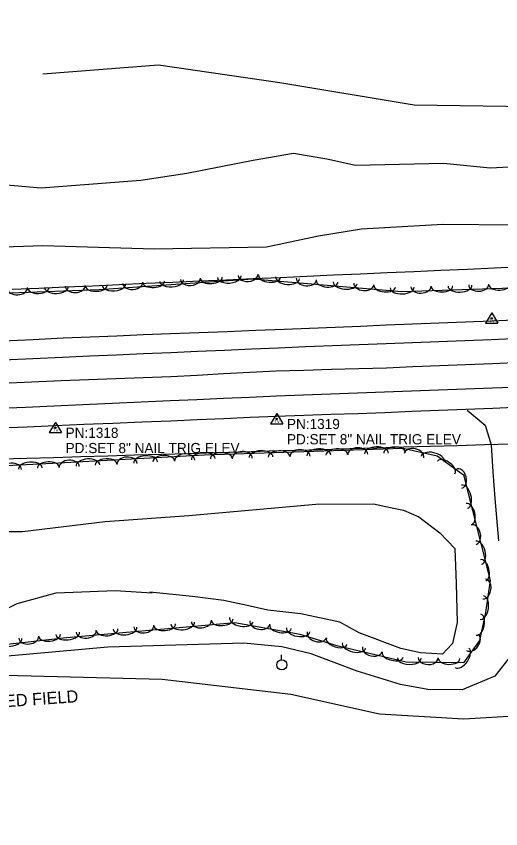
# Model space of a CAD drawing. Extents: x 1441650 to 1491889, y 345904 to 358319.
# Drawn here: x 1482912.6 to 1483151, y 345903.7 to 346303.1 of the extents above; entities that cross this region are included whole.
import ezdxf

# ---------------------------------------------------------------- set-up
doc = ezdxf.new("R2010")
doc.units = 0
for name, color, linetype in [('S_EDGE_PAVEMENT', 7, 'Continuous'), ('S_GRAVEL_ROAD', 7, 'Continuous'), ('S_MISC_BOUNDARY', 7, 'Continuous'), ('S_MISC_BOUNDARY_ANNOT', 7, 'Continuous'), ('S_PAVEMENT_CROWN', 7, 'Continuous'), ('S_SECONDARY_CTL', 7, 'Continuous'), ('S_SECONDARY_CTL_ANNOT', 7, 'Continuous'), ('S_SHOULDER', 7, 'Continuous'), ('S_STREAM', 7, 'Continuous'), ('S_TRAILS', 7, 'Continuous'), ('S_TREE', 7, 'Continuous'), ('S_UTILITY_POLE', 7, 'Continuous')]:
    doc.layers.add(name, color=color, linetype=linetype)

msp = doc.modelspace()

# ---------------------------------------------------------------- linework, layer by layer
at = {"layer": 'S_EDGE_PAVEMENT'}
for points in [[(1482906.11, 346134.2), (1482920.72, 346134.88), (1482935.33, 346135.55), (1482948.64, 346136.13), (1482961.94, 346136.7), (1482975.25, 346137.28), (1482988.56, 346137.85), (1483001.81, 346138.43), (1483015.06, 346139.02), (1483028.31, 346139.6), (1483041.56, 346140.19), (1483054.83, 346140.71), (1483068.11, 346141.23), (1483081.38, 346141.75), (1483094.66, 346142.27), (1483107.55, 346142.76), (1483120.44, 346143.24), (1483133.33, 346143.73), (1483146.22, 346144.22), (1483160.72, 346144.8)], [(1482903.66, 346110.39), (1482917.37, 346111), (1482931.08, 346111.61), (1482945.39, 346112.25), (1482959.7, 346112.89), (1482974.01, 346113.53), (1482988.32, 346114.17), (1483001.41, 346114.75), (1483014.5, 346115.32), (1483027.59, 346115.89), (1483040.68, 346116.47), (1483058.4, 346117.11), (1483076.12, 346117.76), (1483093.8, 346118.43), (1483111.49, 346119.11), (1483129.17, 346119.78), (1483146.86, 346120.45), (1483160.86, 346120.95)]]:
    msp.add_lwpolyline(points, dxfattribs=at)
at = {"layer": 'S_GRAVEL_ROAD'}
msp.add_lwpolyline([(1483134.38, 346109.51), (1483143.36, 346102.07), (1483146.25, 346092.4), (1483147.15, 346079.24), (1483148.06, 346066.09), (1483149.89, 346045.18)], dxfattribs=at)
at = {"layer": 'S_MISC_BOUNDARY'}
msp.add_lwpolyline([(1482799.4, 345960.94), (1482900.37, 345979.31), (1482984.42, 345977.18), (1483047.64, 345969.8), (1483091.32, 345960.2), (1483132.79, 345957.73), (1483179.79, 345960.5), (1483269, 345973.42), (1483353.52, 345993.94), (1483415.12, 346016.24), (1483479.03, 346022.98), (1483531.22, 346019.61), (1483627.59, 346014.94), (1483659.25, 346014.75), (1483721.08, 346022.38)], dxfattribs=at)
at = {"layer": 'S_PAVEMENT_CROWN'}
msp.add_lwpolyline([(1482905.56, 346122.7), (1482920.09, 346123.38), (1482934.61, 346124.05), (1482948.11, 346124.56), (1482961.6, 346125.07), (1482975.1, 346125.57), (1482988.6, 346126.08), (1483001.58, 346126.76), (1483014.56, 346127.44), (1483027.53, 346128.13), (1483040.51, 346128.81), (1483054.08, 346129.19), (1483067.64, 346129.56), (1483081.2, 346129.94), (1483094.77, 346130.32), (1483107.79, 346130.86), (1483120.82, 346131.4), (1483133.84, 346131.95), (1483146.86, 346132.49), (1483161.14, 346132.99)], dxfattribs=at)
at = {"layer": 'S_SECONDARY_CTL'}
for p, q in [((1483146.53, 346157.24), (1483143.52, 346152.28)), ((1483146.53, 346157.24), (1483149.48, 346152.28)), ((1483143.52, 346152.28), (1483149.48, 346152.28)), ((1483040.77, 346107.79), (1483037.76, 346102.83)), ((1483040.77, 346107.79), (1483043.72, 346102.83)), ((1482931.86, 346103.47), (1482928.85, 346098.51)), ((1482931.86, 346103.47), (1482934.81, 346098.51)), ((1483037.76, 346102.83), (1483043.72, 346102.83)), ((1482928.85, 346098.51), (1482934.81, 346098.51))]:
    msp.add_line(p, q, dxfattribs=at)
for centre, radius in [((1483146.53, 346154.62), 0.311), ((1483146.53, 346154.62), 0.183), ((1483146.53, 346154.62), 0.103), ((1483040.77, 346105.18), 0.311), ((1483040.77, 346105.18), 0.183), ((1483040.77, 346105.18), 0.103), ((1482931.86, 346100.86), 0.311), ((1482931.86, 346100.86), 0.183), ((1482931.86, 346100.86), 0.103)]:
    msp.add_circle(centre, radius, dxfattribs=at)
at = {"layer": 'S_SHOULDER'}
for points in [[(1482906.18, 346143.48), (1482920.94, 346144.25), (1482935.7, 346145.02), (1482948.89, 346145.54), (1482962.08, 346146.07), (1482975.27, 346146.6), (1482988.46, 346147.13), (1483002.45, 346147.67), (1483016.43, 346148.21), (1483030.42, 346148.76), (1483044.41, 346149.3), (1483056.95, 346149.81), (1483069.49, 346150.33), (1483082.04, 346150.84), (1483094.58, 346151.36), (1483107.58, 346151.86), (1483120.58, 346152.37), (1483133.57, 346152.87), (1483146.57, 346153.37), (1483160.95, 346154.04)], [(1482904.24, 346100.78), (1482917.96, 346101.36), (1482931.67, 346101.93), (1482945.91, 346102.52), (1482960.14, 346103.11), (1482974.37, 346103.7), (1482988.6, 346104.29), (1483001.62, 346104.85), (1483014.65, 346105.41), (1483027.67, 346105.97), (1483040.69, 346106.53), (1483054.01, 346106.99), (1483067.32, 346107.45), (1483080.63, 346107.91), (1483093.95, 346108.38), (1483107.22, 346108.91), (1483120.5, 346109.44), (1483133.77, 346109.98), (1483147.05, 346110.51), (1483160.93, 346111.08)]]:
    msp.add_lwpolyline(points, dxfattribs=at)
at = {"layer": 'S_STREAM'}
for points in [[(1482925.65, 346274.87), (1482982.61, 346279.25), (1483042.21, 346270.46), (1483108.41, 346259.63), (1483176.17, 346258.58), (1483226.33, 346258.54), (1483287.47, 346258.01), (1483331.78, 346254.32), (1483345.54, 346261.39), (1483362.37, 346269.83), (1483389.68, 346268.58), (1483421.8, 346271.05), (1483474.61, 346275.01), (1483516.69, 346279.44), (1483576.49, 346278.4), (1483594.72, 346281.37), (1483616.44, 346285.62), (1483638.01, 346289.1), (1483657.81, 346289.51), (1483681.21, 346294.46), (1483709.47, 346299.15), (1483754.71, 346303.1)], [(1483161.44, 346229.28), (1483145.77, 346228.44), (1483122.85, 346230.71), (1483079.54, 346229.81), (1483065.33, 346232.93), (1483048.97, 346235.61), (1483029.22, 346232.25), (1482996.57, 346225.76), (1482973.81, 346222.3), (1482924.84, 346218.62), (1482894.27, 346221.27), (1482859.29, 346228.74), (1482837.43, 346231.38), (1482818.77, 346229.59)], [(1482819.48, 346187.14), (1482872.87, 346188.57), (1482925.67, 346190.42), (1482980.49, 346188.78), (1483035.78, 346189.82), (1483061.31, 346195.09), (1483082.45, 346198.65), (1483122.52, 346200.89), (1483158, 346200.61), (1483211.01, 346200.54), (1483253.54, 346203.56), (1483287.57, 346204.4), (1483332.85, 346207.28), (1483385.42, 346210.66), (1483452.69, 346215.64), (1483481.03, 346221.03), (1483552.8, 346224.52), (1483606.06, 346223.46), (1483648.97, 346225.94), (1483672.92, 346226.71), (1483704.96, 346228.67), (1483742.66, 346226.04)], [(1482886.64, 346049.87), (1482915.68, 346049.83), (1482956.34, 346054.73), (1482997.49, 346057.66), (1483059.96, 346063.34), (1483088.42, 346063.5), (1483096.74, 346061.67), (1483103.14, 346060.27), (1483110.59, 346057), (1483120.93, 346049.23), (1483128.31, 346041.41), (1483129.12, 346024.28), (1483129.58, 346005.13), (1483127.31, 345994.77), (1483122.29, 345989.48), (1483111.53, 345990.13), (1483101.86, 345992.25), (1483081.36, 346000), (1483071.77, 346005.22), (1483052.64, 346009.41), (1483036.29, 346011.17), (1483026.17, 346013.4), (1483014.79, 346015.89), (1482999.38, 346017.83), (1482978.25, 346020)], [(1482899.51, 346007.97), (1482912.95, 346014.37), (1482932.29, 346019.66), (1482961.2, 346020.85), (1482979.44, 346019.64)]]:
    msp.add_lwpolyline(points, dxfattribs=at)
at = {"layer": 'S_TRAILS'}
msp.add_lwpolyline([(1483156.58, 346042.09), (1483157.49, 346002.49), (1483155.77, 345988.54), (1483148.13, 345978.69), (1483132.02, 345972.07), (1483115.15, 345972.13), (1483101.7, 345974.68), (1483080.29, 345981.17), (1483057.63, 345989.78), (1483043.27, 345993.13), (1483024.53, 345994.97), (1482957.6, 345993.01), (1482882.49, 345986.23), (1482833.29, 345978.65), (1482795.72, 345969.69), (1482775.8, 345961.31), (1482759.52, 345949.83), (1482746.93, 345936.44), (1482739.52, 345918.21), (1482736.08, 345903.73)], dxfattribs=at)
at = {"layer": 'S_TREE'}
for points in [[(1483712.4, 346195.85), (1483643.32, 346197.72), (1483532.22, 346195.78), (1483440.62, 346194.12), (1483362, 346184.18), (1483279.56, 346174.96), (1483186.53, 346170.39), (1483102.28, 346167.68), (1483028.86, 346173.81), (1482953.41, 346168.69), (1482900.82, 346166.73), (1482884.69, 346170.27)], [(1482910.5, 346168.91), (1482923.69, 346169.49), (1482936.87, 346170.07), (1482950.06, 346170.66), (1482963.25, 346171.24), (1482976.43, 346171.83), (1482989.62, 346172.41), (1483002.81, 346173), (1483015.99, 346173.58), (1483029.18, 346174.17), (1483042.37, 346174.75), (1483055.55, 346175.34), (1483068.74, 346175.92), (1483081.93, 346176.51), (1483095.11, 346177.09), (1483108.3, 346177.68), (1483121.49, 346178.26), (1483134.67, 346178.85), (1483147.86, 346179.43), (1483161.05, 346180.02)], [(1482910.5, 346168.91), (1482923.69, 346169.49), (1482936.87, 346170.07), (1482950.06, 346170.66), (1482963.25, 346171.24), (1482976.43, 346171.83), (1482989.62, 346172.41), (1483002.81, 346173), (1483015.99, 346173.58), (1483029.18, 346174.17), (1483042.37, 346174.75), (1483055.55, 346175.34), (1483068.74, 346175.92), (1483081.93, 346176.51), (1483095.11, 346177.09), (1483108.3, 346177.68), (1483121.49, 346178.26), (1483134.67, 346178.85), (1483147.86, 346179.43), (1483161.05, 346180.02)], [(1482904.6, 346085.5), (1482917.85, 346085.89), (1482931.09, 346086.28), (1482944.33, 346086.68), (1482957.57, 346087.07), (1482970.82, 346087.46), (1482984.06, 346087.85), (1482997.3, 346088.25), (1483010.54, 346088.64), (1483023.79, 346089.03), (1483037.03, 346089.42), (1483050.27, 346089.82), (1483063.51, 346090.21), (1483076.76, 346090.6), (1483090, 346090.99), (1483103.24, 346091.38), (1483116.48, 346091.78), (1483129.73, 346092.17), (1483142.97, 346092.56), (1483156.21, 346092.95)], [(1482904.61, 346085.5), (1482917.85, 346085.89), (1482931.09, 346086.28), (1482944.33, 346086.68), (1482957.57, 346087.07), (1482970.82, 346087.46), (1482984.06, 346087.85), (1482997.3, 346088.25), (1483010.54, 346088.64), (1483023.79, 346089.03), (1483037.03, 346089.42), (1483050.27, 346089.82), (1483063.51, 346090.21), (1483076.76, 346090.6), (1483090, 346090.99), (1483103.24, 346091.38), (1483116.48, 346091.78), (1483129.73, 346092.17), (1483142.97, 346092.56), (1483156.21, 346092.95)], [(1482820.02, 346077.87), (1482930.39, 346083.43), (1483005.28, 346087.52), (1483102.99, 346090.74), (1483119.66, 346087.1), (1483132.65, 346077.69), (1483145.78, 346025.74), (1483143.52, 346010.03), (1483140.49, 345996.25), (1483132.71, 345985.21), (1483104.52, 345985.6), (1483070.92, 345993.48), (1483052.22, 345999.17), (1483020.16, 346004.9), (1482983.56, 346001.71), (1482937.27, 345997.59), (1482893.47, 345992.73), (1482851.54, 345989.36), (1482812.98, 345987.97)]]:
    msp.add_lwpolyline(points, dxfattribs=at)
for centre, major_axis, ratio, start_param, end_param in [((1482969.91, 346172.13), (4.94, 0.33), 0.667469, 3.14241, 6.284003), ((1482980.21, 346172.58), (5.33, 0.36), 0.526622, 3.142088, 6.28368), ((1482989.05, 346173.18), (5.85, 0.4), 0.535758, 3.142103, 6.283696), ((1482998.27, 346174.06), (4.94, 0.33), 0.667469, 3.14241, 6.284003), ((1483008.57, 346174.51), (5.33, 0.36), 0.526622, 3.142088, 6.28368), ((1483017.42, 346175.11), (5.85, 0.4), 0.535758, 3.142103, 6.283696), ((1483026.64, 346175.99), (4.94, 0.33), 0.667469, 3.14241, 6.284003), ((1483037.23, 346175.19), (5.33, -0.44), 0.526793, 3.141593, 6.283185), ((1483046.07, 346174.45), (5.85, -0.49), 0.535932, 3.141593, 6.283185), ((1483055.32, 346173.93), (4.94, -0.41), 0.667685, 3.141593, 6.283185), ((1483065.56, 346172.82), (5.33, -0.44), 0.526793, 3.141593, 6.283185), ((1483074.4, 346172.08), (5.85, -0.49), 0.535932, 3.141593, 6.283185), ((1482913.2, 346169.51), (4.95, 0.19), 0.667451, 3.140459, 6.282051), ((1482923.5, 346169.64), (5.34, 0.2), 0.526609, 3.140906, 6.282499), ((1482932.36, 346169.97), (5.86, 0.22), 0.535745, 3.140885, 6.282477), ((1482941.6, 346170.57), (4.95, 0.19), 0.667451, 3.140459, 6.282051), ((1482951.91, 346170.7), (5.34, 0.2), 0.526609, 3.140906, 6.282499), ((1482960.69, 346171.25), (5.85, 0.4), 0.535758, 3.142103, 6.283696), ((1483083.65, 346171.57), (4.94, -0.41), 0.667685, 3.141593, 6.283185), ((1483093.89, 346170.45), (5.33, -0.44), 0.526793, 3.141593, 6.283185), ((1483102.49, 346169.75), (5.87, 0.19), 0.535741, 3.141593, 6.283185), ((1483111.74, 346170.31), (4.95, 0.16), 0.667447, 3.141593, 6.283185), ((1483122.04, 346170.38), (5.34, 0.17), 0.526605, 3.141593, 6.283185), ((1483130.9, 346170.67), (5.87, 0.19), 0.535741, 3.141593, 6.283185), ((1483140.15, 346171.22), (4.95, 0.16), 0.667447, 3.141593, 6.283185), ((1483150.46, 346171.3), (5.34, 0.17), 0.526605, 3.141593, 6.283185), ((1483004.66, 346085.37), (-5.86, -0.32), 0.547587, 3.141585, 6.283177), ((1483013.48, 346085.68), (-5.34, -0.18), 0.538234, 3.141593, 6.283185), ((1483023.79, 346085.76), (-4.95, -0.16), 0.682186, 3.141593, 6.283185), ((1483033.03, 346086.32), (-5.87, -0.19), 0.547572, 3.141593, 6.283185), ((1483041.89, 346086.61), (-5.34, -0.18), 0.538234, 3.141593, 6.283185), ((1483052.2, 346086.69), (-4.95, -0.16), 0.682186, 3.141593, 6.283185), ((1483061.44, 346087.26), (-5.87, -0.19), 0.547572, 3.141593, 6.283185), ((1483070.31, 346087.55), (-5.34, -0.18), 0.538234, 3.141593, 6.283185), ((1483080.61, 346087.63), (-4.95, -0.16), 0.682186, 3.141593, 6.283185), ((1483089.86, 346088.2), (-5.87, -0.19), 0.547572, 3.141593, 6.283185), ((1483098.72, 346088.49), (-5.34, -0.18), 0.538234, 3.141593, 6.283185), ((1483108.3, 346087.15), (-4.84, 1.06), 0.682169, 3.141593, 6.283185), ((1483117.4, 346085.43), (-5.73, 1.25), 0.547558, 3.141593, 6.283185), ((1482938.66, 346081.51), (-4.95, -0.27), 0.682206, 3.14158, 6.283172), ((1482947.89, 346082.27), (-5.86, -0.32), 0.547587, 3.141585, 6.283177), ((1482956.75, 346082.76), (-5.34, -0.29), 0.53825, 3.141585, 6.283178), ((1482967.05, 346083.06), (-4.95, -0.27), 0.682206, 3.14158, 6.283172), ((1482976.28, 346083.82), (-5.86, -0.32), 0.547587, 3.141585, 6.283177), ((1482985.13, 346084.31), (-5.34, -0.29), 0.53825, 3.141585, 6.283178), ((1482995.43, 346084.61), (-4.95, -0.27), 0.682206, 3.14158, 6.283172), ((1483124.11, 346081.27), (-4.33, 3.13), 0.538826, 3.141218, 6.282811), ((1482910.26, 346080.05), (-4.95, -0.25), 0.68222, 3.140662, 6.282254), ((1482919.5, 346080.77), (-5.86, -0.3), 0.547599, 3.141022, 6.282615), ((1482928.35, 346081.22), (-5.34, -0.27), 0.538261, 3.14104, 6.282632), ((1483130.66, 346075.86), (-1.22, 4.8), 0.685024, 3.140908, 6.282501), ((1483133.18, 346066.95), (-1.44, 5.69), 0.54985, 3.141175, 6.282767), ((1483135.35, 346058.36), (-1.31, 5.18), 0.540473, 3.141188, 6.28278), ((1483137.62, 346048.31), (-1.22, 4.8), 0.685024, 3.140908, 6.282501), ((1483140.14, 346039.39), (-1.44, 5.69), 0.54985, 3.141175, 6.282767), ((1483142.31, 346030.8), (-1.31, 5.18), 0.540473, 3.141188, 6.28278), ((1483142.78, 346021.6), (0.7, 4.88), 0.688479, 3.142082, 6.283675), ((1483141.72, 346012.44), (0.83, 5.78), 0.552623, 3.14189, 6.283483), ((1483140.02, 346003.98), (1.14, 5.16), 0.546827, 3.142874, 6.284467), ((1482994.46, 346004.78), (5.85, 0.51), 0.547615, 3.141593, 6.283185), ((1483003.67, 346005.84), (4.94, 0.43), 0.682241, 3.141593, 6.283185), ((1483013.95, 346006.48), (5.33, 0.47), 0.538277, 3.141593, 6.283185), ((1483023.31, 346006.48), (5.78, -1.03), 0.54754, 3.141593, 6.283185), ((1483032.47, 346005.11), (4.88, -0.87), 0.682147, 3.141593, 6.283185), ((1482947.03, 346000.84), (4.94, 0.44), 0.682243, 3.141593, 6.283185), ((1482957.31, 346001.49), (5.33, 0.47), 0.538279, 3.141593, 6.283185), ((1482966.14, 346002.28), (5.85, 0.52), 0.547617, 3.141593, 6.283185), ((1482975.34, 346003.36), (4.94, 0.44), 0.682243, 3.141593, 6.283185), ((1482985.63, 346004.01), (5.33, 0.47), 0.538277, 3.141593, 6.283185), ((1483042.56, 346003.04), (5.26, -0.94), 0.538203, 3.141593, 6.283185), ((1483051.29, 346001.48), (5.78, -1.03), 0.54754, 3.141593, 6.283185), ((1482909.53, 345996.63), (5.83, 0.65), 0.547639, 3.141593, 6.283185), ((1482918.7, 345997.91), (4.93, 0.55), 0.68227, 3.141593, 6.283185), ((1482928.97, 345998.79), (5.31, 0.59), 0.5383, 3.141593, 6.283185), ((1482937.83, 345999.76), (5.85, 0.52), 0.547617, 3.141593, 6.283185), ((1483060.51, 345999.13), (4.74, -1.43), 0.682514, 3.138172, 6.279764), ((1483070.28, 345995.88), (5.11, -1.55), 0.538494, 3.139562, 6.281155), ((1483136.97, 345995.38), (2.85, 3.98), 0.692891, 3.151373, 6.292965), ((1483078.75, 345993.81), (5.71, -1.34), 0.547568, 3.141713, 6.283305), ((1483087.83, 345991.95), (4.82, -1.13), 0.682181, 3.141788, 6.283381), ((1483097.8, 345989.35), (5.21, -1.22), 0.53823, 3.141709, 6.283301), ((1483131.91, 345987.75), (3.36, 4.73), 0.556178, 3.147502, 6.289094), ((1483106, 345987.69), (5.86, -0.1), 0.54844, 3.145942, 6.287535), ((1483115.25, 345987.82), (4.95, -0.09), 0.683258, 3.148699, 6.290292), ((1483125.53, 345987.42), (5.34, -0.09), 0.539087, 3.145807, 6.287399)]:
    msp.add_ellipse(centre, major_axis=major_axis, ratio=ratio, start_param=start_param, end_param=end_param, dxfattribs=at)
at = {"layer": 'S_UTILITY_POLE'}
msp.add_line((1483043.12, 345986.8), (1483043.12, 345989.28), dxfattribs=at)
msp.add_circle((1483043.26, 345984.28), 2.5, dxfattribs=at)

# ---------------------------------------------------------------- texts
at = {"layer": 'S_MISC_BOUNDARY_ANNOT'}
msp.add_text('CULTIVATED FIELD', height=6.0004, rotation=4.0081, dxfattribs=at).set_placement((1482868.55, 345960.73))
at = {"layer": 'S_SECONDARY_CTL'}
for p in [(1483145.33, 346152.61), (1483039.57, 346103.17), (1482930.65, 346098.85)]:
    msp.add_text('TV', height=1.5, rotation=360, dxfattribs=at).set_placement(p)
at = {"layer": 'S_SECONDARY_CTL_ANNOT'}
for s, p in [('PN:1319', (1483045.77, 346100.18)), ('PN:1318', (1482936.86, 346095.86)), ('PD:SET 8" NAIL TRIG ELEV', (1483045.77, 346092.68)), ('PD:SET 8" NAIL TRIG ELEV', (1482936.86, 346088.36))]:
    msp.add_text(s, height=5, dxfattribs=at).set_placement(p)

doc.saveas('drawing.dxf')
